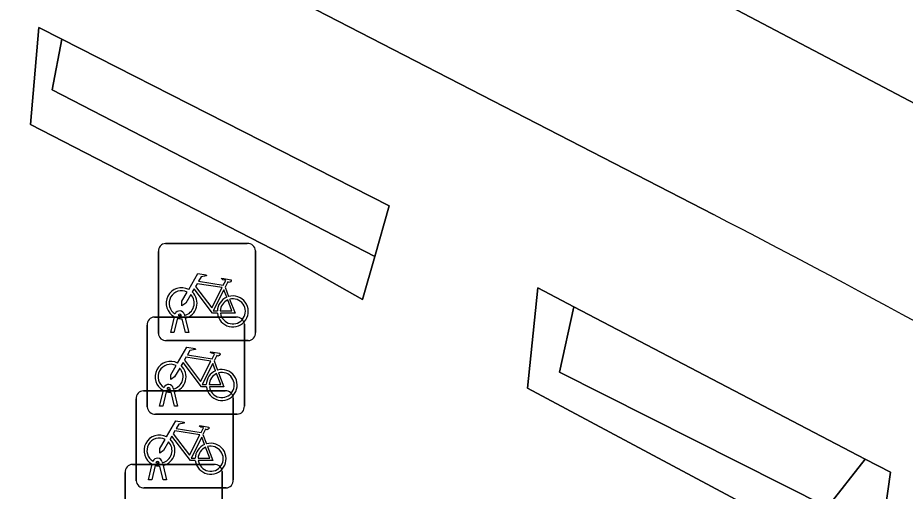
# Model space of a CAD drawing. Extents: x 160663 to 161506, y 382245 to 383291.
# Drawn here: x 161111.45 to 161120.58, y 383235.64 to 383240.51 of the extents above; entities that cross this region are included whole.
import ezdxf

# ---------------------------------------------------------------- set-up
doc = ezdxf.new("R2010")
doc.units = 0
for name, color, linetype in [('IMGEO_Berm_groen', 7, 'Continuous'), ('IMGEO_Fietsenrek', 7, 'Continuous'), ('IMGEO_Fietspad_gesloten', 7, 'Continuous'), ('IMGEO_Groenvoorziening', 7, 'Continuous'), ('IMGEO_Haag', 7, 'Continuous'), ('IMGEO_Voetpad_open', 7, 'Continuous')]:
    doc.layers.add(name, color=color, linetype=linetype)

msp = doc.modelspace()

# ---------------------------------------------------------------- linework, layer by layer
at = {"layer": 'IMGEO_Berm_groen'}
msp.add_lwpolyline([(161111.995, 383244.215), (161112.951, 383243.694), (161121.867, 383239)], dxfattribs=at)
at = {"layer": 'IMGEO_Fietsenrek'}
for p, q in [((161112.9679, 383238.1885), (161113.8088, 383238.1885)), ((161113.8088, 383238.1885), (161112.9679, 383238.1885)), ((161112.8935, 383237.2639), (161112.8935, 383238.1048)), ((161112.8935, 383238.1048), (161112.8935, 383237.2639)), ((161113.8925, 383238.1141), (161113.8925, 383237.2732)), ((161113.8925, 383237.2732), (161113.8925, 383238.1141)), ((161113.5802, 383237.7382), (161113.6165, 383237.643)), ((161113.1616, 383237.4564), (161113.1634, 383237.4485)), ((161112.8539, 383237.4315), (161113.6948, 383237.4315)), ((161113.6948, 383237.4315), (161112.8539, 383237.4315)), ((161113.0205, 383237.2733), (161113.0588, 383237.4333)), ((161113.0892, 383237.4211), (161113.0539, 383237.2733)), ((161113.1309, 383237.4449), (161113.1299, 383237.4492)), ((161113.172, 383237.2733), (161113.1381, 383237.415)), ((161113.1704, 383237.4193), (161113.2054, 383237.2733)), ((161112.7795, 383236.5069), (161112.7795, 383237.3478)), ((161112.7795, 383237.3478), (161112.7795, 383236.5069)), ((161113.0539, 383237.2733), (161113.0205, 383237.2733)), ((161113.2054, 383237.2733), (161113.172, 383237.2733)), ((161113.7785, 383237.3571), (161113.7785, 383236.5162)), ((161113.7785, 383236.5162), (161113.7785, 383237.3571)), ((161113.8181, 383237.1895), (161112.9772, 383237.1895)), ((161112.9772, 383237.1895), (161113.8181, 383237.1895)), ((161113.4662, 383236.9812), (161113.5025, 383236.886)), ((161112.7399, 383236.6735), (161113.5808, 383236.6735)), ((161113.5808, 383236.6735), (161112.7399, 383236.6735)), ((161112.9065, 383236.5163), (161112.9448, 383236.6763)), ((161112.9752, 383236.6641), (161112.9399, 383236.5163)), ((161113.0169, 383236.6879), (161113.0159, 383236.6922)), ((161113.058, 383236.5163), (161113.0241, 383236.658)), ((161113.0476, 383236.6994), (161113.0494, 383236.6915)), ((161113.0564, 383236.6623), (161113.0914, 383236.5163)), ((161112.6655, 383235.7489), (161112.6655, 383236.5898)), ((161112.6655, 383236.5898), (161112.6655, 383235.7489)), ((161113.6645, 383236.5991), (161113.6645, 383235.7582)), ((161113.6645, 383235.7582), (161113.6645, 383236.5991)), ((161112.9399, 383236.5163), (161112.9065, 383236.5163)), ((161113.0914, 383236.5163), (161113.058, 383236.5163)), ((161113.7041, 383236.4325), (161112.8632, 383236.4325)), ((161112.8632, 383236.4325), (161113.7041, 383236.4325)), ((161113.3522, 383236.2232), (161113.3885, 383236.128)), ((161112.6259, 383235.9165), (161113.4668, 383235.9165)), ((161113.4668, 383235.9165), (161112.6259, 383235.9165)), ((161112.7925, 383235.7583), (161112.8308, 383235.9183)), ((161112.8612, 383235.9061), (161112.8259, 383235.7583)), ((161112.9029, 383235.9299), (161112.9019, 383235.9342)), ((161112.9336, 383235.9414), (161112.9354, 383235.9335)), ((161112.9424, 383235.9043), (161112.9774, 383235.7583)), ((161112.5515, 383234.9919), (161112.5515, 383235.8328)), ((161112.5515, 383235.8328), (161112.5515, 383234.9919)), ((161112.944, 383235.7583), (161112.9101, 383235.9)), ((161113.5505, 383235.8421), (161113.5505, 383235.0012)), ((161113.5505, 383235.0012), (161113.5505, 383235.8421)), ((161112.8259, 383235.7583), (161112.7925, 383235.7583)), ((161112.9774, 383235.7583), (161112.944, 383235.7583)), ((161113.5901, 383235.6745), (161112.7492, 383235.6745)), ((161112.7492, 383235.6745), (161113.5901, 383235.6745))]:
    msp.add_line(p, q, dxfattribs=at)
for points in [[(161113.2061, 383237.7152), (161113.3008, 383237.8787), (161113.387, 383237.8649), (161113.3887, 383237.8562), (161113.3326, 383237.8453), (161113.3064, 383237.8), (161113.5616, 383237.7592)], [(161113.5616, 383237.7592), (161113.5866, 383237.808), (161113.5815, 383237.812), (161113.5583, 383237.8157), (161113.5456, 383237.8232), (161113.5446, 383237.8263), (161113.5468, 383237.8309), (161113.6416, 383237.8158), (161113.6439, 383237.8055), (161113.6345, 383237.7931), (161113.6221, 383237.7867), (161113.6076, 383237.7929), (161113.5802, 383237.7382)], [(161113.5487, 383237.734), (161113.2919, 383237.775), (161113.2752, 383237.7462), (161113.4422, 383237.5259), (161113.5487, 383237.734)], [(161113.2268, 383237.6627), (161113.1752, 383237.5735), (161113.1353, 383237.5475), (161113.1365, 383237.595), (161113.191, 383237.6892)], [(161113.5018, 383237.4705), (161113.4521, 383237.4706), (161113.2614, 383237.7223), (161113.2424, 383237.6895)], [(161113.5967, 383237.636), (161113.5674, 383237.7128), (161113.458, 383237.4947), (161113.5007, 383237.4946)], [(161113.5307, 383237.4945), (161113.6506, 383237.4943), (161113.6074, 383237.6079)], [(161113.6272, 383237.6148), (161113.6822, 383237.4702), (161113.5321, 383237.4705)], [(161113.0921, 383236.9582), (161113.1868, 383237.1217), (161113.273, 383237.1079), (161113.2747, 383237.0992), (161113.2186, 383237.0883), (161113.1924, 383237.043), (161113.4476, 383237.0022)], [(161113.4347, 383236.977), (161113.1779, 383237.018), (161113.1612, 383236.9892), (161113.3282, 383236.7689), (161113.4347, 383236.977)], [(161113.4476, 383237.0022), (161113.4726, 383237.051), (161113.4675, 383237.055), (161113.4443, 383237.0587), (161113.4316, 383237.0662), (161113.4306, 383237.0693), (161113.4328, 383237.0739), (161113.5276, 383237.0588), (161113.5299, 383237.0485), (161113.5205, 383237.0361), (161113.5081, 383237.0297), (161113.4936, 383237.0359), (161113.4662, 383236.9812)], [(161113.1128, 383236.9057), (161113.0612, 383236.8165), (161113.0213, 383236.7905), (161113.0225, 383236.838), (161113.077, 383236.9322)], [(161113.3878, 383236.7135), (161113.3381, 383236.7136), (161113.1474, 383236.9653), (161113.1284, 383236.9325)], [(161113.4827, 383236.879), (161113.4534, 383236.9558), (161113.344, 383236.7377), (161113.3867, 383236.7376)], [(161113.4167, 383236.7375), (161113.5366, 383236.7373), (161113.4934, 383236.8509)], [(161113.5132, 383236.8578), (161113.5682, 383236.7132), (161113.4181, 383236.7135)], [(161112.9781, 383236.2002), (161113.0728, 383236.3637), (161113.159, 383236.3499), (161113.1607, 383236.3412), (161113.1046, 383236.3303), (161113.0784, 383236.285), (161113.3336, 383236.2442)], [(161113.3336, 383236.2442), (161113.3586, 383236.293), (161113.3535, 383236.297), (161113.3303, 383236.3007), (161113.3176, 383236.3082), (161113.3166, 383236.3113), (161113.3188, 383236.3159), (161113.4136, 383236.3008), (161113.4159, 383236.2905), (161113.4065, 383236.2781), (161113.3941, 383236.2717), (161113.3796, 383236.2779), (161113.3522, 383236.2232)], [(161112.9988, 383236.1477), (161112.9472, 383236.0585), (161112.9073, 383236.0325), (161112.9085, 383236.08), (161112.963, 383236.1742)], [(161113.2738, 383235.9555), (161113.2241, 383235.9556), (161113.0334, 383236.2073), (161113.0144, 383236.1745)], [(161113.3207, 383236.219), (161113.0639, 383236.26), (161113.0472, 383236.2312), (161113.2142, 383236.0109), (161113.3207, 383236.219)], [(161113.3687, 383236.121), (161113.3394, 383236.1978), (161113.23, 383235.9797), (161113.2727, 383235.9796)], [(161113.3027, 383235.9795), (161113.4226, 383235.9793), (161113.3794, 383236.0929)], [(161113.3992, 383236.0998), (161113.4542, 383235.9552), (161113.3041, 383235.9555)]]:
    msp.add_lwpolyline(points, dxfattribs=at)
for centre, radius, start, end in [((161112.9712, 383238.1106), 0.0779, 92.4484, 184.28452), ((161112.9712, 383238.1106), 0.0779, 92.4484, 184.28452), ((161113.8146, 383238.1108), 0.0779, 2.4484, 94.28452), ((161113.8146, 383238.1108), 0.0779, 2.4484, 94.28452), ((161113.1331, 383237.5739), 0.159, 62.67661, 242.13685), ((161113.1331, 383237.5739), 0.129, 63.31916, 238.90302), ((161113.1331, 383237.5739), 0.129, 283.60429, 43.43025), ((161113.1331, 383237.5739), 0.159, 283.5766, 46.60424), ((161113.6597, 383237.4899), 0.159, 113.3408, 178.32165), ((161113.6597, 383237.4899), 0.159, 187.0065, 105.77075), ((161113.6597, 383237.4899), 0.129, 113.92302, 177.95563), ((161113.6597, 383237.4899), 0.129, 188.67146, 104.58832), ((161113.1129, 383237.4453), 0.0499, 12.8025, 158.69338), ((161113.1129, 383237.4453), 0.0174, 12.8025, 163.45023), ((161112.8572, 383237.3536), 0.0779, 92.4484, 184.28452), ((161112.8572, 383237.3536), 0.0779, 92.4484, 184.28452), ((161113.1331, 383237.5739), 0.159, 253.99666, 271.78671), ((161113.1331, 383237.5739), 0.129, 253.41502, 269.02044), ((161113.7006, 383237.3538), 0.0779, 2.4484, 94.28452), ((161113.7006, 383237.3538), 0.0779, 2.4484, 94.28452), ((161113.8148, 383237.2674), 0.0779, 272.4484, 4.28452), ((161113.8148, 383237.2674), 0.0779, 272.4484, 4.28452), ((161112.9714, 383237.2672), 0.0779, 182.4484, 274.28452), ((161112.9714, 383237.2672), 0.0779, 182.4484, 274.28452), ((161113.0191, 383236.8169), 0.159, 62.67661, 242.13685), ((161113.0191, 383236.8169), 0.129, 63.31916, 238.90302), ((161113.0191, 383236.8169), 0.129, 283.60429, 43.43025), ((161113.0191, 383236.8169), 0.159, 283.5766, 46.60424), ((161113.5457, 383236.7329), 0.159, 113.3408, 178.32165), ((161113.5457, 383236.7329), 0.159, 187.0065, 105.77075), ((161113.5457, 383236.7329), 0.129, 113.92302, 177.95563), ((161113.5457, 383236.7329), 0.129, 188.67146, 104.58832), ((161112.9989, 383236.6883), 0.0499, 12.8025, 158.69338), ((161112.7432, 383236.5956), 0.0779, 92.4484, 184.28452), ((161112.7432, 383236.5956), 0.0779, 92.4484, 184.28452), ((161113.0191, 383236.8169), 0.159, 253.99666, 271.78671), ((161112.9989, 383236.6883), 0.0174, 12.8025, 163.45023), ((161113.0191, 383236.8169), 0.129, 253.41502, 269.02044), ((161113.5866, 383236.5958), 0.0779, 2.4484, 94.28452), ((161113.5866, 383236.5958), 0.0779, 2.4484, 94.28452), ((161112.8574, 383236.5102), 0.0779, 182.4484, 274.28452), ((161112.8574, 383236.5102), 0.0779, 182.4484, 274.28452), ((161113.7008, 383236.5104), 0.0779, 272.4484, 4.28452), ((161113.7008, 383236.5104), 0.0779, 272.4484, 4.28452), ((161112.9051, 383236.0589), 0.159, 62.67661, 242.13685), ((161112.9051, 383236.0589), 0.129, 63.31916, 238.90302), ((161112.9051, 383236.0589), 0.159, 283.5766, 46.60424), ((161112.9051, 383236.0589), 0.129, 283.60429, 43.43025), ((161113.4317, 383235.9749), 0.159, 113.3408, 178.32165), ((161113.4317, 383235.9749), 0.159, 187.0065, 105.77075), ((161113.4317, 383235.9749), 0.129, 113.92302, 177.95563), ((161113.4317, 383235.9749), 0.129, 188.67146, 104.58832), ((161112.6292, 383235.8386), 0.0779, 92.4484, 184.28452), ((161112.6292, 383235.8386), 0.0779, 92.4484, 184.28452), ((161112.8849, 383235.9303), 0.0499, 12.8025, 158.69338), ((161112.9051, 383236.0589), 0.159, 253.99666, 271.78671), ((161112.8849, 383235.9303), 0.0174, 12.8025, 163.45023), ((161112.9051, 383236.0589), 0.129, 253.41502, 269.02044), ((161113.4726, 383235.8388), 0.0779, 2.4484, 94.28452), ((161113.4726, 383235.8388), 0.0779, 2.4484, 94.28452), ((161112.7434, 383235.7522), 0.0779, 182.4484, 274.28452), ((161112.7434, 383235.7522), 0.0779, 182.4484, 274.28452), ((161113.5868, 383235.7524), 0.0779, 272.4484, 4.28452), ((161113.5868, 383235.7524), 0.0779, 272.4484, 4.28452)]:
    msp.add_arc(centre, radius, start, end, dxfattribs=at)
at = {"layer": 'IMGEO_Fietspad_gesloten'}
for points in [[(161121.867, 383239), (161112.951, 383243.694), (161111.995, 383244.215)], [(161111.447, 383242.176), (161118.604, 383238.487)]]:
    msp.add_lwpolyline(points, dxfattribs=at)
msp.add_arc((161048.1091, 383102.9566), 152.7679, 58.464403, 62.519214, dxfattribs=at)
at = {"layer": 'IMGEO_Groenvoorziening'}
for points in [[(161111.901, 383240.29), (161111.663, 383240.411), (161111.578, 383239.411), (161114.18, 383238.07), (161114.995, 383237.612), (161115.119, 383238.053), (161111.802, 383239.769)], [(161111.901, 383240.29), (161111.802, 383239.769), (161115.119, 383238.053), (161115.267, 383238.576)], [(161117.169, 383237.538), (161116.799, 383237.732), (161116.692, 383236.702), (161120.278, 383234.785), (161120.425, 383235.835), (161120.166, 383235.97), (161119.779, 383235.477), (161117.019, 383236.866)], [(161117.169, 383237.538), (161117.019, 383236.866), (161119.779, 383235.477), (161120.166, 383235.97)]]:
    msp.add_lwpolyline(points, close=True, dxfattribs=at)
at = {"layer": 'IMGEO_Haag'}
for points in [[(161111.901, 383240.29), (161111.802, 383239.769), (161115.119, 383238.053), (161115.267, 383238.576)], [(161117.169, 383237.538), (161117.019, 383236.866), (161119.779, 383235.477), (161120.166, 383235.97)]]:
    msp.add_lwpolyline(points, close=True, dxfattribs=at)
at = {"layer": 'IMGEO_Voetpad_open'}
msp.add_lwpolyline([(161118.604, 383238.487), (161111.447, 383242.176)], dxfattribs=at)
for points in [[(161111.578, 383239.411), (161111.663, 383240.411), (161111.901, 383240.29), (161115.267, 383238.576), (161115.119, 383238.053), (161114.995, 383237.612), (161114.18, 383238.07)], [(161116.799, 383237.732), (161117.169, 383237.538), (161120.166, 383235.97), (161120.425, 383235.835), (161120.278, 383234.785), (161116.692, 383236.702)]]:
    msp.add_lwpolyline(points, close=True, dxfattribs=at)
msp.add_arc((161048.1091, 383102.9566), 152.7679, 58.464403, 62.519214, dxfattribs=at)

doc.saveas('drawing.dxf')
